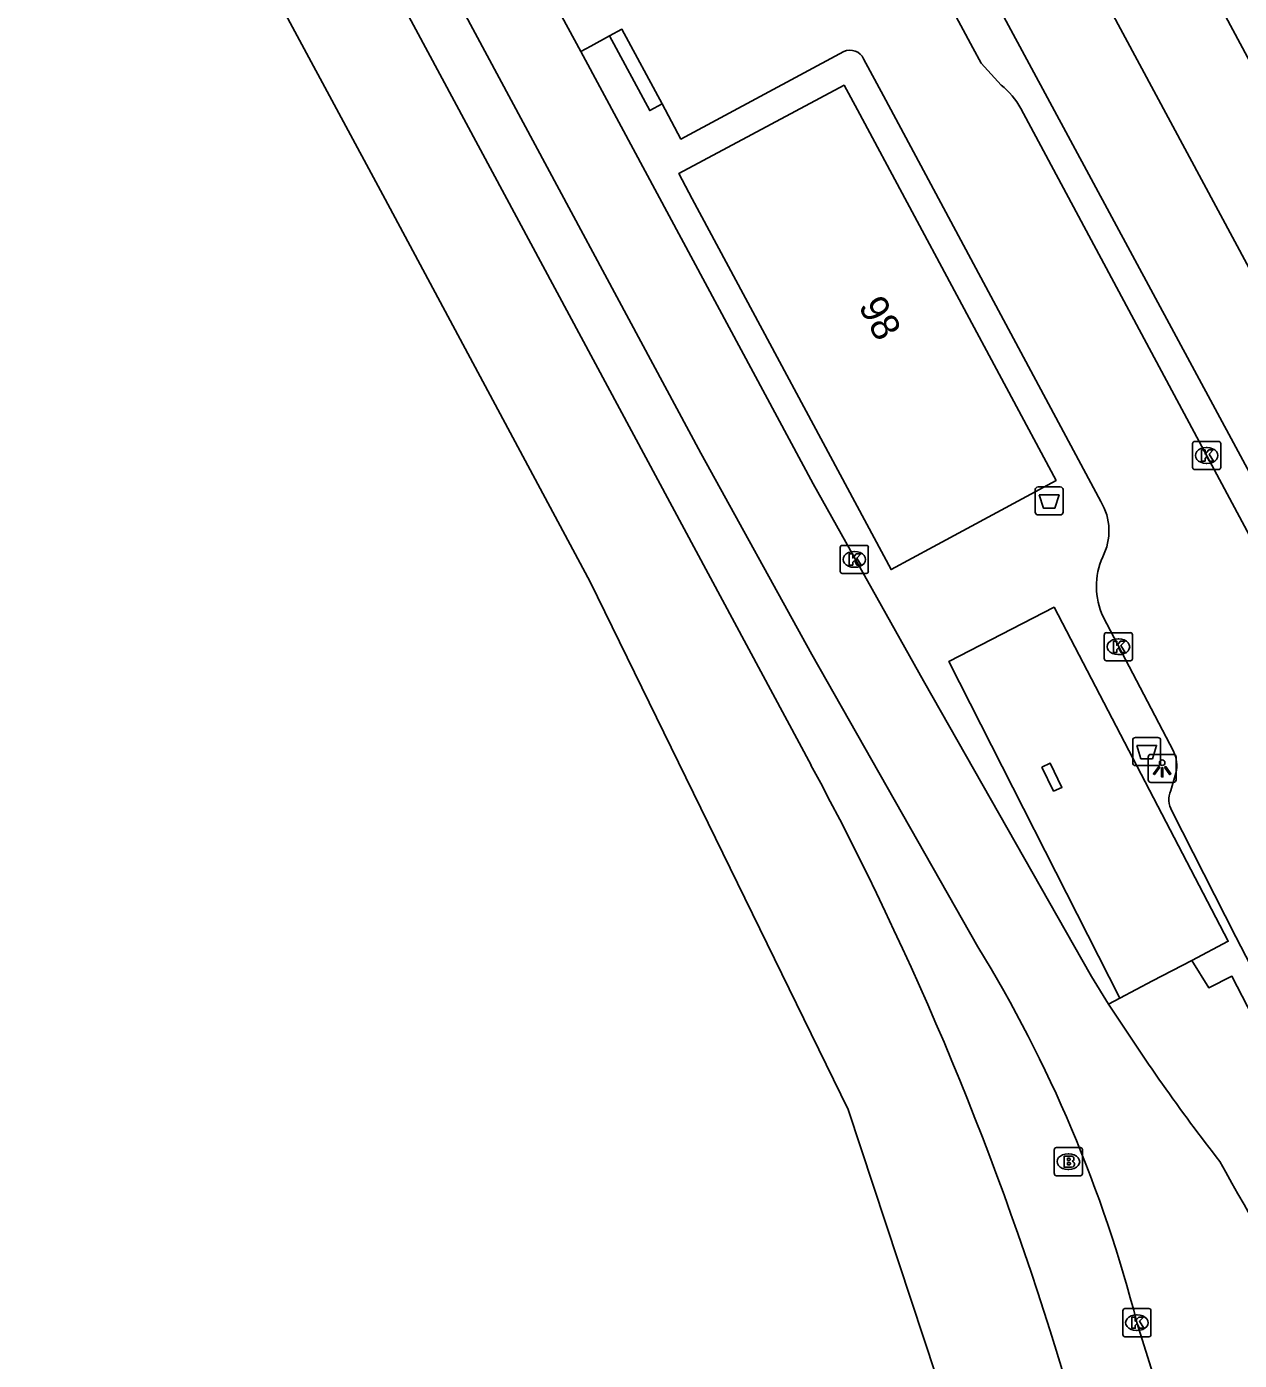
# Model space of a CAD drawing. Extents: x 161477 to 163040, y 383680 to 384868.
# Drawn here: x 162727.9 to 162771.04, y 384366.55 to 384413.98 of the extents above; entities that cross this region are included whole.
import ezdxf

# ---------------------------------------------------------------- set-up
doc = ezdxf.new("R2010")
doc.units = 0
for name, color, linetype in [('IMGEO_Afvalbak', 7, 'Continuous'), ('IMGEO_Berm_groen', 7, 'Continuous'), ('IMGEO_Brandkraan', 7, 'Continuous'), ('IMGEO_Fietspad_open', 7, 'Continuous'), ('IMGEO_Hek', 7, 'Continuous'), ('IMGEO_Kolk', 7, 'Continuous'), ('IMGEO_Lichtpunt', 7, 'Continuous'), ('IMGEO_Opslagtank', 7, 'Continuous'), ('IMGEO_Pand', 7, 'Continuous'), ('IMGEO_Pand_nummerreeks', 7, 'Continuous'), ('IMGEO_Rijbaan_lokaal_open', 7, 'Continuous'), ('IMGEO_Rijbaan_regionaal_gesloten', 7, 'Continuous'), ('IMGEO_Voetpad_open', 7, 'Continuous')]:
    doc.layers.add(name, color=color, linetype=linetype)

msp = doc.modelspace()

# ---------------------------------------------------------------- linework, layer by layer
at = {"layer": 'IMGEO_Afvalbak'}
for p, q in [((162763.781, 384396.715), (162763.781, 384397.515)), ((162763.781, 384397.515), (162763.781, 384396.715)), ((162763.881, 384397.615), (162764.671, 384397.615)), ((162764.671, 384397.615), (162763.881, 384397.615)), ((162764.771, 384397.515), (162764.771, 384396.715)), ((162764.771, 384396.715), (162764.771, 384397.515)), ((162764.671, 384396.615), (162763.881, 384396.615)), ((162763.881, 384396.615), (162764.671, 384396.615)), ((162767.249, 384387.803), (162767.249, 384388.603)), ((162767.249, 384388.603), (162767.249, 384387.803)), ((162767.349, 384388.703), (162768.139, 384388.703)), ((162768.139, 384388.703), (162767.349, 384388.703)), ((162768.239, 384388.603), (162768.239, 384387.803)), ((162768.239, 384387.803), (162768.239, 384388.603)), ((162768.139, 384387.703), (162767.349, 384387.703)), ((162767.349, 384387.703), (162768.139, 384387.703))]:
    msp.add_line(p, q, dxfattribs=at)
for points in [[(162763.924, 384397.329), (162764.628, 384397.329), (162764.479, 384396.859), (162764.073, 384396.859), (162763.924, 384397.329)], [(162767.392, 384388.417), (162768.096, 384388.417), (162767.947, 384387.947), (162767.541, 384387.947), (162767.392, 384388.417)]]:
    msp.add_lwpolyline(points, dxfattribs=at)
for centre, start, end in [((162763.881, 384397.515), 90, 180), ((162763.881, 384397.515), 90, 180), ((162764.671, 384397.515), 0, 90), ((162764.671, 384397.515), 360, 90), ((162763.881, 384396.715), 180, 270), ((162763.881, 384396.715), 180, 270), ((162764.671, 384396.715), 270, 0), ((162764.671, 384396.715), 270, 0), ((162767.349, 384388.603), 90, 180), ((162767.349, 384388.603), 90, 180), ((162768.139, 384388.603), 0, 90), ((162768.139, 384388.603), 360, 90), ((162767.349, 384387.803), 180, 270), ((162767.349, 384387.803), 180, 270), ((162768.139, 384387.803), 270, 0), ((162768.139, 384387.803), 270, 0)]:
    msp.add_arc(centre, 0.1, start, end, dxfattribs=at)
at = {"layer": 'IMGEO_Berm_groen'}
for points in [[(162678.849, 384188.781), (162687.543, 384192.138), (162696.814, 384197.09), (162707.384, 384202.741), (162709.291, 384203.756), (162719.164, 384209.03), (162769.02, 384241.879), (162776.076, 384247.535), (162777.995, 384250), (162780.201, 384254.445), (162783.569, 384261.176), (162783.872, 384262.182), (162786.934, 384272.336), (162786.77, 384278.144), (162786.785, 384281.406), (162784.758, 384290.27), (162782.254, 384298.067), (162766.529, 384347.024), (162757.124, 384375.468), (162747.949, 384394.24), (162740.568, 384408), (162712.633, 384459.824)], [(162766.784, 384379.429), (162767.957, 384380.044), (162769.345, 384380.771)]]:
    msp.add_lwpolyline(points, dxfattribs=at)
at = {"layer": 'IMGEO_Brandkraan'}
for p, q in [((162764.534, 384374.117), (162765.386, 384374.117)), ((162764.459, 384373.191), (162764.459, 384374.043)), ((162764.947, 384373.897), (162764.972, 384373.897)), ((162765.46, 384374.043), (162765.46, 384373.191)), ((162765.386, 384373.117), (162764.534, 384373.117)), ((162764.97, 384373.337), (162764.945, 384373.337))]:
    msp.add_line(p, q, dxfattribs=at)
for points in [[(162764.534, 384374.117), (162765.386, 384374.117)], [(162764.459, 384373.191), (162764.459, 384374.043)], [(162764.807, 384373.817), (162764.807, 384373.417), (162765.02, 384373.417)], [(162765.038, 384373.817), (162764.807, 384373.817)], [(162764.986, 384373.736), (162764.932, 384373.736), (162764.932, 384373.66)], [(162764.932, 384373.66), (162764.985, 384373.66)], [(162764.994, 384373.584), (162764.932, 384373.584), (162764.932, 384373.503)], [(162765.46, 384374.043), (162765.46, 384373.191)], [(162765.386, 384373.117), (162764.534, 384373.117)], [(162764.932, 384373.503), (162764.994, 384373.503)]]:
    msp.add_lwpolyline(points, dxfattribs=at)
for centre, radius, start, end in [((162764.536, 384374.041), 0.0765, 91.552, 178.448), ((162764.536, 384374.041), 0.0765, 91.552, 178.448), ((162765.384, 384374.041), 0.0765, 1.552, 88.448), ((162765.384, 384374.041), 0.0765, 1.552, 88.448), ((162764.987, 384373.698), 0.0379, 267.8285, 90.9355), ((162764.995, 384373.543), 0.0404, 269.8759, 90.5077), ((162765.042, 384373.672), 0.145, 59.4692, 91.5367), ((162765.067, 384373.719), 0.0922, 285.5137, 58.1501), ((162765.072, 384373.527), 0.105, 301.3115, 78.989), ((162764.536, 384373.193), 0.0765, 181.552, 268.448), ((162764.536, 384373.193), 0.0765, 181.552, 268.448), ((162765.026, 384373.668), 0.251, 268.6676, 293.5347), ((162765.384, 384373.193), 0.0765, 271.552, 358.448), ((162765.384, 384373.193), 0.0765, 271.552, 358.448)]:
    msp.add_arc(centre, radius, start, end, dxfattribs=at)
for centre, major_axis, ratio, start_param, end_param in [((162764.946, 384373.617), (-0.387, 0.002), 0.722429, 4.712389, 7.853982), ((162764.971, 384373.617), (-0.39, 0.002), 0.717154, 1.570796, 4.712389)]:
    msp.add_ellipse(centre, major_axis=major_axis, ratio=ratio, start_param=start_param, end_param=end_param, dxfattribs=at)
at = {"layer": 'IMGEO_Fietspad_open'}
for points in [[(162727.797, 384443.63), (162751.889, 384398.818), (162755.831, 384391.647), (162761.739, 384381.258)], [(162766.389, 384379.222), (162765.781, 384380.205), (162759.804, 384390.713), (162755.882, 384397.717), (162749.046, 384410.435), (162747.614, 384413.099)], [(162767.397, 384367.894), (162780.316, 384326.737), (162792.502, 384288.657), (162793.008, 384286.556)]]:
    msp.add_lwpolyline(points, dxfattribs=at)
for centre, radius, start, end in [((162720.179, 384355.783), 48.747, 14.386, 31.5072), ((162832.315, 384421.546), 78.342, 212.70038, 217.71633), ((162591.896, 384271.856), 205.424, 25.76913, 29.69524)]:
    msp.add_arc(centre, radius, start, end, dxfattribs=at)
at = {"layer": 'IMGEO_Hek'}
msp.add_lwpolyline([(162766.784, 384379.429), (162760.705, 384391.402), (162764.448, 384393.335), (162770.645, 384381.452), (162769.345, 384380.771)], dxfattribs=at)
at = {"layer": 'IMGEO_Kolk'}
for p, q in [((162769.452, 384399.23), (162770.304, 384399.23)), ((162769.377, 384398.304), (162769.377, 384399.156)), ((162769.865, 384399.01), (162769.89, 384399.01)), ((162770.378, 384399.156), (162770.378, 384398.304)), ((162769.888, 384398.45), (162769.863, 384398.45)), ((162770.304, 384398.23), (162769.452, 384398.23)), ((162756.842, 384394.608), (162756.842, 384395.46)), ((162756.917, 384395.534), (162757.769, 384395.534)), ((162757.843, 384395.46), (162757.843, 384394.608)), ((162757.33, 384395.314), (162757.355, 384395.314)), ((162757.769, 384394.534), (162756.917, 384394.534)), ((162757.353, 384394.754), (162757.328, 384394.754)), ((162766.238, 384391.503), (162766.238, 384392.355)), ((162766.313, 384392.429), (162767.165, 384392.429)), ((162766.726, 384392.209), (162766.751, 384392.209)), ((162767.239, 384392.355), (162767.239, 384391.503)), ((162766.749, 384391.649), (162766.724, 384391.649)), ((162767.165, 384391.429), (162766.313, 384391.429)), ((162766.971, 384368.391), (162767.823, 384368.391)), ((162766.896, 384367.465), (162766.896, 384368.317)), ((162767.384, 384368.171), (162767.409, 384368.171)), ((162767.897, 384368.317), (162767.897, 384367.465)), ((162767.407, 384367.611), (162767.382, 384367.611)), ((162767.823, 384367.391), (162766.971, 384367.391))]:
    msp.add_line(p, q, dxfattribs=at)
for points in [[(162769.452, 384399.23), (162770.304, 384399.23)], [(162769.377, 384398.304), (162769.377, 384399.156)], [(162769.698, 384398.93), (162769.821, 384398.93), (162769.821, 384398.779), (162769.951, 384398.93), (162770.115, 384398.93), (162769.969, 384398.779), (162770.122, 384398.53), (162769.97, 384398.53), (162769.885, 384398.694), (162769.821, 384398.627), (162769.821, 384398.53), (162769.698, 384398.53), (162769.698, 384398.93)], [(162770.378, 384399.156), (162770.378, 384398.304)], [(162770.304, 384398.23), (162769.452, 384398.23)], [(162756.842, 384394.608), (162756.842, 384395.46)], [(162756.917, 384395.534), (162757.769, 384395.534)], [(162757.843, 384395.46), (162757.843, 384394.608)], [(162757.163, 384395.234), (162757.286, 384395.234), (162757.286, 384395.083), (162757.416, 384395.234), (162757.58, 384395.234), (162757.434, 384395.083), (162757.587, 384394.834), (162757.435, 384394.834), (162757.35, 384394.998), (162757.286, 384394.931), (162757.286, 384394.834), (162757.163, 384394.834), (162757.163, 384395.234)], [(162757.769, 384394.534), (162756.917, 384394.534)], [(162766.238, 384391.503), (162766.238, 384392.355)], [(162766.313, 384392.429), (162767.165, 384392.429)], [(162766.559, 384392.129), (162766.682, 384392.129), (162766.682, 384391.978), (162766.812, 384392.129), (162766.976, 384392.129), (162766.83, 384391.978), (162766.983, 384391.729), (162766.831, 384391.729), (162766.746, 384391.893), (162766.682, 384391.826), (162766.682, 384391.729), (162766.559, 384391.729), (162766.559, 384392.129)], [(162767.239, 384392.355), (162767.239, 384391.503)], [(162767.165, 384391.429), (162766.313, 384391.429)], [(162766.971, 384368.391), (162767.823, 384368.391)], [(162766.896, 384367.465), (162766.896, 384368.317)], [(162767.217, 384368.091), (162767.34, 384368.091), (162767.34, 384367.94), (162767.47, 384368.091), (162767.634, 384368.091), (162767.488, 384367.94), (162767.641, 384367.691), (162767.489, 384367.691), (162767.404, 384367.855), (162767.34, 384367.788), (162767.34, 384367.691), (162767.217, 384367.691), (162767.217, 384368.091)], [(162767.897, 384368.317), (162767.897, 384367.465)], [(162767.823, 384367.391), (162766.971, 384367.391)]]:
    msp.add_lwpolyline(points, dxfattribs=at)
for centre, start, end in [((162769.454, 384399.154), 91.552, 178.448), ((162769.454, 384399.154), 91.552, 178.448), ((162770.302, 384399.154), 1.552, 88.448), ((162770.302, 384399.154), 1.552, 88.448), ((162769.454, 384398.306), 181.552, 268.448), ((162769.454, 384398.306), 181.552, 268.448), ((162770.302, 384398.306), 271.552, 358.448), ((162770.302, 384398.306), 271.552, 358.448), ((162756.919, 384395.458), 91.552, 178.448), ((162756.919, 384395.458), 91.552, 178.448), ((162757.767, 384395.458), 1.552, 88.448), ((162757.767, 384395.458), 1.552, 88.448), ((162756.919, 384394.61), 181.552, 268.448), ((162756.919, 384394.61), 181.552, 268.448), ((162757.767, 384394.61), 271.552, 358.448), ((162757.767, 384394.61), 271.552, 358.448), ((162766.315, 384392.353), 91.552, 178.448), ((162766.315, 384392.353), 91.552, 178.448), ((162767.163, 384392.353), 1.552, 88.448), ((162767.163, 384392.353), 1.552, 88.448), ((162766.315, 384391.505), 181.552, 268.448), ((162766.315, 384391.505), 181.552, 268.448), ((162767.163, 384391.505), 271.552, 358.448), ((162767.163, 384391.505), 271.552, 358.448), ((162766.973, 384368.315), 91.552, 178.448), ((162766.973, 384368.315), 91.552, 178.448), ((162767.821, 384368.315), 1.552, 88.448), ((162767.821, 384368.315), 1.552, 88.448), ((162766.973, 384367.467), 181.552, 268.448), ((162766.973, 384367.467), 181.552, 268.448), ((162767.821, 384367.467), 271.552, 358.448), ((162767.821, 384367.467), 271.552, 358.448)]:
    msp.add_arc(centre, 0.0765, start, end, dxfattribs=at)
for centre, major_axis, ratio, start_param, end_param in [((162769.864, 384398.73), (-0.387, 0.002), 0.722429, 4.712389, 7.853982), ((162769.889, 384398.73), (-0.39, 0.002), 0.717154, 1.570796, 4.712389), ((162757.329, 384395.034), (-0.387, 0.002), 0.722429, 4.712389, 7.853982), ((162757.354, 384395.034), (-0.39, 0.002), 0.717154, 1.570796, 4.712389), ((162766.725, 384391.929), (-0.387, 0.002), 0.722429, 4.712389, 7.853982), ((162766.75, 384391.929), (-0.39, 0.002), 0.717154, 1.570796, 4.712389), ((162767.383, 384367.891), (-0.387, 0.002), 0.722429, 4.712389, 7.853982), ((162767.408, 384367.891), (-0.39, 0.002), 0.717154, 1.570796, 4.712389)]:
    msp.add_ellipse(centre, major_axis=major_axis, ratio=ratio, start_param=start_param, end_param=end_param, dxfattribs=at)
at = {"layer": 'IMGEO_Lichtpunt'}
for p, q in [((162767.797, 384388.006), (162767.797, 384387.199)), ((162767.797, 384388.006), (162767.797, 384387.199)), ((162768.699, 384388.101), (162767.891, 384388.101)), ((162768.699, 384388.101), (162767.891, 384388.101)), ((162768.793, 384387.199), (162768.793, 384388.006)), ((162768.793, 384387.199), (162768.793, 384388.006)), ((162767.891, 384387.105), (162768.699, 384387.105)), ((162767.891, 384387.105), (162768.699, 384387.105))]:
    msp.add_line(p, q, dxfattribs=at)
for points in [[(162768.171, 384387.67), (162768.21, 384387.642), (162768.022, 384387.38), (162767.984, 384387.407), (162768.171, 384387.67)], [(162768.273, 384387.622), (162768.32, 384387.622), (162768.32, 384387.3), (162768.273, 384387.3), (162768.273, 384387.622)], [(162768.383, 384387.642), (162768.421, 384387.669), (162768.608, 384387.407), (162768.569, 384387.379), (162768.383, 384387.642)]]:
    msp.add_lwpolyline(points, dxfattribs=at)
msp.add_circle((162768.296, 384387.804), 0.0994, dxfattribs=at)
for centre, start, end in [((162767.891, 384388.006), 90, 180), ((162767.891, 384388.006), 90, 180), ((162768.699, 384388.006), 0, 90), ((162768.699, 384388.006), 0, 90), ((162767.891, 384387.199), 180, 270), ((162767.891, 384387.199), 180, 270), ((162768.699, 384387.199), 270, 0), ((162768.699, 384387.199), 270, 360)]:
    msp.add_arc(centre, 0.0946, start, end, dxfattribs=at)
at = {"layer": 'IMGEO_Opslagtank'}
msp.add_lwpolyline([(162764.011, 384387.644), (162764.435, 384386.794), (162764.731, 384386.928), (162764.315, 384387.787), (162764.011, 384387.644)], dxfattribs=at)
at = {"layer": 'IMGEO_Pand'}
msp.add_lwpolyline([(162757.453, 384411.02), (162756.982, 384411.898), (162751.099, 384408.754), (162751.577, 384407.864), (162758.654, 384394.674), (162760.144, 384395.479), (162764.522, 384397.845), (162757.453, 384411.02)], dxfattribs=at)
at = {"layer": 'IMGEO_Rijbaan_lokaal_open'}
for points in [[(162743.018, 384447.745), (162745.706, 384442.742), (162761.565, 384413.229), (162761.857, 384412.685), (162762.568, 384411.901)], [(162747.614, 384413.099), (162746.199, 384415.731)], [(162748.639, 384413.652), (162747.976, 384413.293), (162747.614, 384413.099)], [(162748.639, 384413.652), (162749.079, 384413.888), (162750.508, 384411.231)], [(162756.97, 384413.1), (162751.179, 384409.983), (162750.508, 384411.231)], [(162766.113, 384397.094), (162758.383, 384411.52), (162757.675, 384412.842)], [(162763.267, 384411.068), (162782.049, 384376.005), (162782.679, 384375.036)], [(162768.698, 384388.212), (162766.198, 384392.995)], [(162768.603, 384386.812), (162768.783, 384387.438)], [(162777.45, 384368.99), (162770.912, 384381.614), (162768.64, 384386.089)]]:
    msp.add_lwpolyline(points, dxfattribs=at)
for centre, radius, start, end in [((162757.187, 384412.601), 0.544, 26.3057, 113.4933), ((162760.945, 384409.83), 2.631, 28.0766, 51.9258), ((162764.38, 384396.048), 2.024, 332.8388, 31.1151), ((162768.51, 384394.078), 2.553, 155.8165, 205.0985), ((162767.698, 384387.711), 1.118, 345.8935, 26.6406), ((162769.352, 384386.488), 0.817, 156.6138, 209.2454)]:
    msp.add_arc(centre, radius, start, end, dxfattribs=at)
at = {"layer": 'IMGEO_Rijbaan_regionaal_gesloten'}
for points in [[(162804.086, 384351.856), (162790.63, 384376.933), (162762.196, 384429.925), (162741.848, 384467.5), (162729.089, 384488.843), (162727.101, 384492.335), (162724.869, 384496.086)], [(162721.159, 384495.567), (162738.489, 384466.227), (162752.477, 384440.575), (162771.393, 384405.395), (162780.452, 384388.604), (162790.71, 384369.547), (162796.105, 384359.286), (162801.167, 384348.959), (162806.362, 384337.565), (162810.891, 384326.771), (162813.689, 384319.908), (162816.086, 384313.779), (162817.752, 384308.915), (162819.017, 384304.717), (162820.216, 384300.319), (162820.949, 384296.455), (162821.748, 384292.457), (162822.281, 384288.459), (162822.747, 384283.995), (162822.747, 384275.733), (162822.881, 384266.938), (162822.215, 384259.875), (162821.953, 384256.115), (162821.728, 384252.884)], [(162743.365, 384450.132), (162743.463, 384449.945), (162783.583, 384375.537)]]:
    msp.add_lwpolyline(points, dxfattribs=at)
at = {"layer": 'IMGEO_Voetpad_open'}
for points in [[(162695.449, 384499.111), (162705.352, 384481.397), (162712.241, 384468.755), (162755.804, 384387.714)], [(162750.508, 384411.231), (162750.068, 384410.995), (162748.639, 384413.652)], [(162769.345, 384380.771), (162770.645, 384381.452), (162764.448, 384393.335), (162760.705, 384391.402), (162766.784, 384379.429)], [(162769.345, 384380.771), (162769.95, 384379.8), (162770.779, 384380.209), (162776.159, 384369.797), (162775.707, 384369.543), (162776.334, 384368.407), (162777.45, 384368.99)], [(162766.389, 384379.222), (162766.784, 384379.429)]]:
    msp.add_lwpolyline(points, dxfattribs=at)
msp.add_arc((162654.745, 384333.114), 114.865, 16.74653, 28.38152, dxfattribs=at)

# ---------------------------------------------------------------- texts
at = {"layer": 'IMGEO_Pand_nummerreeks'}
msp.add_text('98', height=1, rotation=298.2153, dxfattribs=at).set_placement((162757.472, 384404.046))

doc.saveas('drawing.dxf')
